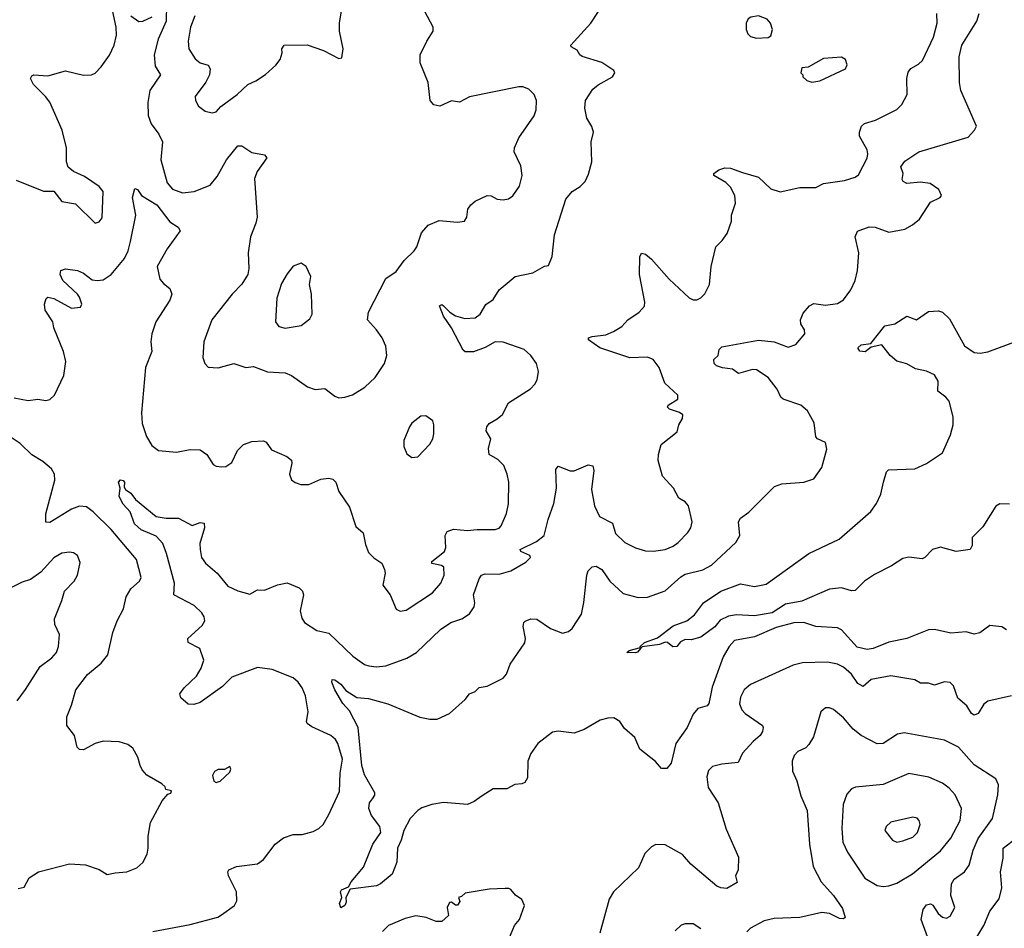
# Model space of a CAD drawing. Extents: x 1921360 to 2014538, y 768294 to 907744.
# Tile 289 of 412: x 1987513 to 1992488, y 855260 to 859853. Entities that reach past the tile are written whole.
import ezdxf

# ---------------------------------------------------------------- set-up
doc = ezdxf.new("R2010")
doc.units = 0

msp = doc.modelspace()

# ---------------------------------------------------------------- linework, layer by layer
at = {"layer": '0CON10XD'}
for points in [[(1988255, 859930), (1988253.8, 859845), (1988212.2, 859755), (1988191.5, 859675), (1988197.8, 859617.8), (1988224.4, 859575), (1988171.1, 859495), (1988160, 859435), (1988161.8, 859368.2), (1988176.7, 859326.7), (1988215.6, 859275), (1988234.4, 859235), (1988226.5, 859145), (1988258.4, 859028.4), (1988285, 858995.5), (1988335, 858978.5), (1988395, 858984.3), (1988475, 859015.7), (1988509.9, 859060.1), (1988557.1, 859145), (1988615, 859215.8), (1988635, 859215.8), (1988685, 859180.9), (1988749.7, 859169.7), (1988761.2, 859155), (1988713.3, 859085), (1988699.3, 859050.7), (1988712.2, 858855), (1988706.3, 858823.7), (1988678.6, 858755), (1988666.9, 858675), (1988670.8, 858595), (1988665.9, 858565), (1988635, 858516.9), (1988585.6, 858465), (1988484.4, 858335), (1988443.1, 858225), (1988438.6, 858145), (1988448, 858115), (1988466, 858096), (1988515, 858092.9), (1988595, 858114.3), (1988655, 858095.6), (1988695, 858099.6), (1988765, 858073.6), (1988855, 858068.2), (1988885.8, 858055), (1988967.4, 857997.4), (1989005, 857982.9), (1989055, 857989.2), (1989105, 857949.2), (1989125, 857942), (1989155, 857944.2), (1989195, 857957.5), (1989256.2, 857995), (1989309.2, 858045), (1989355.8, 858115), (1989368, 858155), (1989362.3, 858202.3), (1989343.8, 858245), (1989316.2, 858285), (1989270, 858335), (1989275.8, 858375), (1989363.1, 858545), (1989415, 858580.8), (1989456, 858635), (1989506.7, 858685), (1989520, 858705), (1989543.3, 858775), (1989576.7, 858815), (1989632.3, 858837.7), (1989725, 858830), (1989760, 858835), (1989772.5, 858855), (1989776.7, 858895), (1989793, 858917), (1989815, 858935.8), (1989875, 858964.2), (1989895, 858962.5), (1989925, 858945.7), (1989955, 858941.9), (1989983.2, 858946.8), (1990005, 858962.5), (1990038.8, 859011.2), (1990051.1, 859065), (1990045.6, 859115), (1990012, 859185), (1990012.5, 859205), (1990034.2, 859255), (1990112.6, 859367.4), (1990122.4, 859397.6), (1990124.4, 859444.4), (1990112.9, 859475), (1990085, 859502.5), (1990055, 859513.1), (1990035, 859513.1), (1989785, 859462.5), (1989735, 859436), (1989695, 859442), (1989635, 859416.7), (1989605, 859422.5), (1989587.5, 859445), (1989576, 859535), (1989536.2, 859635), (1989536, 859675), (1989569.2, 859745), (1989602, 859795), (1989602, 859815), (1989560, 859895)], [(1987485, 857941.5), (1987555, 857928.5), (1987605, 857935.4), (1987645, 857928.2), (1987665, 857933.6), (1987689.1, 857955), (1987736.6, 858055), (1987745.4, 858125), (1987734.3, 858175.7), (1987685.5, 858295), (1987680, 858325), (1987640.8, 858385), (1987638.8, 858415), (1987646.4, 858443.6), (1987655, 858450), (1987685, 858442.9), (1987775, 858394.3), (1987820.5, 858399.5), (1987827.5, 858415), (1987815, 858450), (1987805, 858466), (1987730.8, 858535), (1987718, 858565), (1987720, 858585), (1987745, 858594), (1987805, 858584.4), (1987835, 858572.1), (1987878.5, 858538.5), (1987905, 858533.9), (1987935, 858538.2), (1987975, 858565.4), (1988041.6, 858645), (1988060.6, 858685), (1988072.6, 858732.6), (1988099.4, 858865), (1988083.5, 858955), (1988095, 859000), (1988107.5, 858995), (1988128.8, 858965), (1988205, 858916.4), (1988271.4, 858831.4), (1988314, 858805), (1988324, 858785), (1988258.5, 858695), (1988207.1, 858605), (1988221.7, 858541.7), (1988238.8, 858518.8), (1988271.2, 858495), (1988281.2, 858465), (1988272, 858435), (1988200.6, 858325), (1988180.6, 858265), (1988175.7, 858225), (1988180, 858175), (1988149.2, 858095), (1988127.5, 857865), (1988131.8, 857811.8), (1988153.9, 857746.1), (1988180.7, 857700.7), (1988214.5, 857674.5), (1988305, 857667.5), (1988375, 857680.6), (1988425, 857678.6), (1988458.8, 857655), (1988490, 857605), (1988505.9, 857595.9), (1988535, 857592.5), (1988555, 857594.3), (1988584, 857615), (1988612.9, 857675), (1988644.2, 857705), (1988685, 857720.5), (1988745, 857724), (1988757.5, 857717.5), (1988785, 857678), (1988862.5, 857645), (1988886.1, 857626.1), (1988888.3, 857611.7), (1988876.2, 857555), (1988886.4, 857526.4), (1988905, 857513.3), (1988933.9, 857503.9), (1988973.9, 857503.9), (1989035, 857530), (1989075, 857536), (1989095, 857530.8), (1989109.4, 857515), (1989125, 857468.8), (1989178.9, 857388.9), (1989211.7, 857291.7), (1989249.1, 857259.1), (1989259.8, 857199.8), (1989275, 857160), (1989302.1, 857132.1), (1989343.3, 857105), (1989356.7, 857073.3), (1989360, 857055), (1989348, 856995), (1989384.2, 856945), (1989415, 856873.3), (1989435, 856863.3), (1989465, 856868), (1989599.2, 856955), (1989641.1, 857005), (1989657.8, 857045), (1989655.7, 857085), (1989643.6, 857093.6), (1989594.7, 857104.7), (1989594.5, 857114.5), (1989659.3, 857165), (1989665.4, 857185), (1989662.2, 857245), (1989672.5, 857265), (1989705, 857277.3), (1989775, 857270.8), (1989825, 857276.6), (1989914.6, 857275.4), (1989935, 857283.3), (1989945.6, 857295), (1989972.4, 857357.6), (1989983.3, 857405), (1989984.5, 857515), (1989976.2, 857556.2), (1989958.7, 857598.7), (1989929.1, 857629.1), (1989884.3, 857655), (1989881.5, 857685), (1989893.3, 857735), (1989870, 857775), (1989872.9, 857795), (1989885, 857811.2), (1989925, 857835.8), (1989953, 857857), (1989983.4, 857916.6), (1990093, 857987), (1990115, 858010), (1990127, 858033), (1990134.2, 858075), (1990124.2, 858115), (1990096, 858155), (1990062, 858185), (1989955, 858223.5), (1989915, 858224.4), (1989865, 858195.5), (1989805, 858174.4), (1989763.3, 858173.3), (1989753, 858183), (1989695.4, 858295.4), (1989654.2, 858355), (1989633.3, 858406.7), (1989645, 858412.5), (1989655, 858406.7), (1989686.2, 858375), (1989715.6, 858355.6), (1989762.7, 858342.7), (1989815, 858345.8), (1989839.2, 858365), (1989867.3, 858412.7), (1989905, 858438.8), (1989935, 858486.7), (1990016.2, 858555), (1990105.8, 858574.2), (1990165, 858607.5), (1990185, 858610), (1990203.6, 858656.4), (1990215.8, 858765), (1990272.9, 858945), (1990305, 858984), (1990345, 859010), (1990370, 859035), (1990387.3, 859072.7), (1990403.8, 859135), (1990400, 859235), (1990412.5, 859285), (1990403.6, 859313.6), (1990378.8, 859355), (1990368.8, 859405), (1990371.2, 859445), (1990408.3, 859501.7), (1990435.9, 859524.1), (1990507.5, 859565), (1990520, 859585), (1990515, 859596.7), (1990455, 859636), (1990355, 859666.7), (1990343.3, 859675), (1990329.3, 859699.3), (1990300, 859715), (1990297.5, 859725), (1990398.8, 859835), (1990436.7, 859895)], [(1987495, 859041.9), (1987633.6, 858986.4), (1987685, 858986.2), (1987725, 858934.3), (1987795, 858922.5), (1987894.1, 858824.1), (1987915, 858832), (1987928.9, 858851.1), (1987934.2, 858985), (1987915, 859009.2), (1987840.2, 859060.2), (1987785, 859085.8), (1987757.9, 859107.9), (1987748.6, 859135), (1987749.1, 859205), (1987727.3, 859295), (1987665.3, 859435.3), (1987643.3, 859465), (1987581.9, 859525), (1987568, 859555), (1987575, 859570), (1987585, 859574), (1987655, 859569.4), (1987745, 859594), (1987835, 859571.9), (1987875, 859574.3), (1987895, 859582.5), (1987925.3, 859614.7), (1987966.1, 859673.9), (1987989.5, 859725), (1988002.3, 859775), (1988000.7, 859815), (1987981.4, 859901.4)], [(1988362.9, 856725), (1988435, 856790.8), (1988448.5, 856815), (1988444.5, 856835), (1988433.3, 856855), (1988395, 856891.1), (1988291.9, 856945), (1988294.7, 857005), (1988255.2, 857155.2), (1988236.2, 857205), (1988201.7, 857241.7), (1988126.5, 857275), (1988093.6, 857305), (1988071.2, 857365), (1988035, 857403.8), (1988015, 857443.3), (1988020, 857485), (1988012, 857515), (1988023, 857527), (1988035, 857523.8), (1988042, 857515), (1988040.7, 857490.7), (1988048.3, 857478.3), (1988075, 857458.8), (1988097.5, 857427.5), (1988202.1, 857342.1), (1988252.4, 857332.4), (1988315, 857333.8), (1988385, 857295.8), (1988425, 857311.2), (1988445, 857307.5), (1988446.7, 857285), (1988422.5, 857205), (1988424.2, 857175), (1988432, 857135), (1988452, 857105), (1988510.8, 857055), (1988565, 856990), (1988615.7, 856965.7), (1988675, 856949.2), (1988715, 856970.8), (1988750, 856970), (1988815, 856996), (1988865, 857006.2), (1988925, 856981.2), (1988941.2, 856965), (1988946.2, 856945), (1988930, 856865), (1988937.9, 856827.9), (1988952, 856805), (1989015, 856765.7), (1989075, 856751.2), (1989195.7, 856635.7), (1989255, 856594.2), (1989276.4, 856586.4), (1989315, 856581.1), (1989363, 856587), (1989468.8, 856625), (1989517.5, 856655), (1989639.3, 856770.7), (1989691.2, 856805), (1989746.2, 856823.8), (1989785, 856850), (1989809.5, 856885), (1989812.9, 856905), (1989806.4, 856945), (1989833.9, 857026.1), (1989845.5, 857044.5), (1989865, 857051.9), (1989935, 857050.5), (1989995, 857066.9), (1990069.8, 857110.2), (1990094, 857135), (1990091.2, 857145), (1990045.8, 857165), (1990042.2, 857175), (1990124.5, 857215), (1990163.3, 857245), (1990182.8, 857327.2), (1990212.1, 857407.9), (1990224.4, 857485), (1990221.2, 857578.8), (1990234.2, 857595.8), (1990295, 857572.5), (1990315, 857572.5), (1990385, 857602.5), (1990408.1, 857598.1), (1990414.2, 857575), (1990402.1, 857477.9), (1990417.1, 857395), (1990441.9, 857341.9), (1990507.5, 857307.5), (1990522.9, 857255), (1990570.8, 857210.8), (1990625, 857183.3), (1990675, 857167.8), (1990715, 857166.4), (1990775, 857174.5), (1990815, 857191.1), (1990840.2, 857209.8), (1990889.4, 857260.6), (1990904.2, 857285), (1990910.6, 857315), (1990891.4, 857395), (1990876, 857415), (1990842.9, 857435), (1990816.2, 857485), (1990761.2, 857545), (1990738.8, 857625), (1990740, 857655), (1990753.9, 857706.1), (1990835, 857770), (1990843.3, 857805), (1990862.3, 857837.7), (1990863.8, 857855), (1990847, 857867), (1990796.2, 857885), (1990786.2, 857895), (1990788.8, 857905), (1990838, 857935), (1990837.5, 857955), (1990772, 858015), (1990744.4, 858095), (1990712.9, 858135), (1990685, 858147.5), (1990595, 858143.4), (1990444.8, 858194.8), (1990386.7, 858235), (1990386.7, 858245), (1990405, 858250.8), (1990475, 858259.5), (1990513.7, 858276.3), (1990555, 858302.2), (1990585.6, 858335), (1990643.1, 858375), (1990670.6, 858405), (1990671.8, 858425), (1990644.5, 858564.5), (1990646.2, 858655), (1990655, 858673.3), (1990675, 858668), (1990705, 858642.5), (1990795, 858540.8), (1990895, 858446.2), (1990915, 858436.7), (1990935, 858436.7), (1990955, 858446.7), (1990975, 858466.7), (1990998.8, 858515), (1991006, 858605), (1991030, 858705), (1991063, 858737), (1991087, 858773), (1991110, 858835), (1991108.8, 858865), (1991130, 858925), (1991125.6, 858965), (1991105, 859006.2), (1991080.3, 859030.3), (1991020, 859065), (1991020, 859075), (1991045.8, 859094.2), (1991075.8, 859104.2), (1991105, 859102.9), (1991165, 859080), (1991245, 859057.1), (1991308.3, 858998.3), (1991355, 858983.1), (1991455, 859004.3), (1991535, 859004.4), (1991575, 859025.7), (1991680, 859040), (1991735, 859056.2), (1991750.9, 859069.1), (1991795, 859153.8), (1991798.9, 859175), (1991795.4, 859195.4), (1991756.7, 859265), (1991755.6, 859285), (1991766, 859314), (1991782.1, 859327.9), (1991836.2, 859345), (1991945, 859399.2), (1991970.8, 859425), (1991997.1, 859475), (1991995.6, 859555), (1992002.8, 859587.2), (1992015, 859605.8), (1992055, 859628.1), (1992075, 859647.1), (1992129.3, 859765), (1992148.2, 859835), (1992147.3, 859885)], [(1988075, 859871.9), (1988115, 859843.1), (1988135, 859845.6), (1988182.4, 859867.6)], [(1988397.1, 859872.9), (1988376.5, 859815), (1988363.6, 859745), (1988368.1, 859705), (1988400, 859655), (1988424.6, 859634.6), (1988465, 859622.5), (1988475.4, 859605.4), (1988471.5, 859575), (1988453.3, 859536.7), (1988400, 859465), (1988402, 859445), (1988415.9, 859415.9), (1988450.8, 859390.8), (1988485, 859381.4), (1988505, 859387.5), (1988530, 859415), (1988612, 859475), (1988665, 859525.7), (1988706.4, 859543.6), (1988755, 859576), (1988807, 859623), (1988828.3, 859651.7), (1988838.8, 859685), (1988837.5, 859705), (1988850, 859725), (1988965.6, 859725.6), (1989047.9, 859697.9), (1989125, 859657.5), (1989140, 859660), (1989148, 859705), (1989128.8, 859795), (1989128, 859835), (1989142.1, 859917.9)], [(1992498.6, 856768.6), (1992475, 856783.8), (1992415, 856791.2), (1992365, 856753.8), (1992335, 856746.2), (1992295, 856758.8), (1992217.7, 856752.3), (1992135, 856770.8), (1992105, 856769.2), (1991995, 856725.7), (1991905, 856705.6), (1991825.4, 856674.6), (1991795, 856670), (1991745, 856681.1), (1991665, 856768.1), (1991645, 856779.4), (1991535, 856785.6), (1991475, 856806.2), (1991425, 856804.6), (1991335, 856780.7), (1991225, 856733.8), (1991125, 856714.4), (1991097.5, 856685), (1991067.4, 856632.6), (1991011.2, 856478.8), (1991001.5, 856428.5), (1990994.4, 856395.6), (1990986.2, 856385), (1990938.5, 856371.5), (1990915, 856342.5), (1990885.2, 856274.8), (1990827.8, 856195), (1990804.3, 856095), (1990783, 856067), (1990755, 856068), (1990725, 856103.3), (1990646.7, 856165), (1990621.2, 856225), (1990569.5, 856269.5), (1990545, 856306), (1990515, 856324.3), (1990485, 856322.9), (1990445, 856311.4), (1990364.6, 856265.4), (1990315, 856246.9), (1990234.3, 856255.7), (1990205, 856251.2), (1990130.8, 856195), (1990095, 856143.8), (1990080, 856105), (1990079.2, 856020.8), (1990065, 855997.8), (1990049.8, 855990.2), (1990015, 855986.5), (1989975, 855965.4), (1989905, 855964.6), (1989849.9, 855930.1), (1989809.2, 855900.8), (1989775, 855885.5), (1989655, 855895.4), (1989595, 855886.2), (1989545, 855869.5), (1989524, 855856), (1989485.7, 855815), (1989453.3, 855755), (1989441.1, 855705), (1989421.5, 855665), (1989418.5, 855595), (1989395.5, 855534.5), (1989336.2, 855485), (1989315, 855474.2), (1989183, 855457), (1989160, 855415), (1989161.7, 855391.7), (1989155.7, 855375), (1989135, 855363.8), (1989128, 855385), (1989140, 855415), (1989134, 855444), (1989138.8, 855455), (1989175, 855470), (1989187.5, 855495), (1989250.8, 855569.2), (1989296.9, 855685), (1989337.1, 855745), (1989332.9, 855775), (1989290.7, 855830.7), (1989276.4, 855865), (1989279.5, 855895), (1989295, 855914.4), (1989307, 855933), (1989306.7, 855945), (1989255.5, 856035), (1989242.3, 856082.3), (1989223.1, 856275), (1989178.6, 856358.6), (1989145, 856396), (1989105.7, 856465), (1989090, 856505), (1989092, 856518), (1989105, 856516.2), (1989135, 856494), (1989161.5, 856461.5), (1989216.3, 856426.3), (1989275, 856421.2), (1989372.5, 856395), (1989535, 856328), (1989585, 856317.5), (1989622.5, 856317.5), (1989684.1, 856345.9), (1989764.2, 856415.8), (1989785, 856446), (1989813.6, 856456.4), (1989835, 856476.7), (1989875, 856483.8), (1989956, 856525), (1989973.1, 856545), (1989991.9, 856595), (1990065, 856702.5), (1990067.8, 856725), (1990057.1, 856785), (1990060, 856805), (1990067.3, 856812.7), (1990095, 856823.8), (1990125, 856822.5), (1990195, 856775.6), (1990255, 856752.5), (1990285, 856760), (1990305, 856776.2), (1990351.3, 856848.7), (1990363.6, 856906.4), (1990378.8, 857045), (1990385, 857067.5), (1990405, 857087.5), (1990425, 857091.2), (1990455, 857074.2), (1990494.7, 857014.7), (1990561.7, 856951.7), (1990637.9, 856932.1), (1990685, 856934.4), (1990775, 856965.7), (1990853, 857037), (1990875, 857050), (1990965, 857072.7), (1991009.2, 857095), (1991130.5, 857209.5), (1991150.8, 857245), (1991144.2, 857315), (1991155, 857333.8), (1991196.6, 857363.4), (1991326.4, 857493.6), (1991363.9, 857506.1), (1991475, 857514.4), (1991525, 857532.9), (1991565, 857588.8), (1991591.7, 857681.7), (1991583.8, 857715), (1991544.2, 857734.2), (1991536, 857745), (1991526.9, 857815), (1991493.1, 857875), (1991460, 857905), (1991371.2, 857935), (1991358.8, 857945), (1991340.6, 857985), (1991295, 858044.3), (1991235, 858082.5), (1991215, 858084.2), (1991145, 858063.8), (1991115, 858086.7), (1991063.2, 858093.2), (1991034, 858104), (1991022.5, 858115), (1991020, 858135), (1991042.5, 858155), (1991046.7, 858185), (1991060.3, 858199.7), (1991246.2, 858233.8), (1991324.7, 858224.7), (1991395, 858197.8), (1991435, 858211.9), (1991480.6, 858265), (1991478.1, 858285), (1991459.1, 858315), (1991457.6, 858335), (1991471.2, 858368.8), (1991504.1, 858405.9), (1991525, 858419.2), (1991585, 858410), (1991645, 858417.9), (1991675, 858437.5), (1991712.3, 858487.7), (1991733.8, 858535), (1991746.8, 858585), (1991753.5, 858675), (1991734.2, 858755), (1991745.7, 858784.3), (1991805, 858806.2), (1991835, 858804), (1991905, 858778.8), (1991985, 858793.8), (1992024.1, 858815.9), (1992058.8, 858845), (1992115, 858930), (1992163.3, 858955), (1992170, 858965), (1992156.7, 858995), (1992112.5, 859025), (1992065, 859031.4), (1991995.8, 859024.2), (1991976.7, 859035), (1991972, 859045), (1991976.7, 859075), (1991965, 859110), (1991985, 859138), (1992056.7, 859185), (1992305, 859260), (1992337.5, 859295), (1992347.5, 859315), (1992268.6, 859495), (1992261.4, 859535), (1992260, 859665), (1992272.7, 859725), (1992348.9, 859845), (1992360.6, 859885)], [(1991235, 859758.8), (1991295, 859763.3), (1991308.3, 859771.7), (1991316.1, 859803.9), (1991306.2, 859835), (1991288.8, 859855), (1991245, 859872), (1991206.4, 859866.4), (1991193, 859857), (1991183.8, 859835), (1991183.9, 859803.9), (1991191.7, 859781.7), (1991205, 859767.5), (1991235, 859758.8)], [(1991515, 859537.5), (1991555, 859543.3), (1991685.9, 859604.1), (1991693.3, 859625), (1991685, 859652.5), (1991665, 859663.3), (1991575, 859656.2), (1991497, 859613), (1991465, 859610), (1991460, 859585), (1991470, 859575), (1991470, 859565), (1991490, 859545), (1991515, 859537.5)], [(1988855, 858294.4), (1988935, 858306.7), (1988978.3, 858341.7), (1988990, 858365), (1988988, 858465), (1988977.5, 858515), (1988983.8, 858555), (1988960, 858605), (1988935, 858622), (1988895, 858607.5), (1988865, 858568.8), (1988835, 858520), (1988812.9, 858445), (1988806, 858325), (1988822.2, 858302.2), (1988855, 858294.4)], [(1992514.3, 857404.3), (1992465, 857406), (1992445, 857393.8), (1992379.8, 857290.2), (1992326, 857235), (1992325.6, 857195), (1992314.5, 857175.5), (1992245, 857165.5), (1992165, 857186.9), (1992125, 857174.4), (1992086.2, 857133.8), (1992072.6, 857127.4), (1992005, 857136.8), (1991975, 857128.9), (1991917.8, 857092.2), (1991831.4, 857048.6), (1991782.2, 857015), (1991735, 856967.1), (1991715, 856965.6), (1991665, 856981.5), (1991605, 856973.9), (1991465, 856913.2), (1991381.8, 856898.2), (1991315, 856854.8), (1991225, 856840), (1991135, 856844.7), (1991095, 856837.8), (1991052.9, 856817.1), (1991025, 856784.4), (1990955, 856732), (1990905, 856717.5), (1990875, 856720), (1990851.7, 856708.3), (1990832.5, 856685), (1990813.4, 856683.4), (1990786.2, 856705), (1990775, 856706.9), (1990745, 856694.3), (1990658, 856682), (1990648.8, 856675), (1990635, 856655.8), (1990625, 856652.5), (1990580, 856655), (1990592.5, 856665), (1990650, 856680), (1990647.5, 856685), (1990670, 856705), (1990735, 856727.9), (1990815, 856789.5), (1990883.8, 856815), (1990923.3, 856845), (1990968, 856905), (1991056, 856965), (1991155, 857000.8), (1991225, 856987.3), (1991285, 856999.4), (1991500, 857155), (1991653.6, 857226.4), (1991813.8, 857366.2), (1991842.8, 857407.2), (1991864.4, 857455), (1991877.5, 857515), (1991893.3, 857566.7), (1991903.1, 857576.9), (1992035, 857582), (1992095, 857609.4), (1992175, 857664.3), (1992216.1, 857753.9), (1992229.1, 857805), (1992228.8, 857845), (1992209.1, 857925), (1992192.5, 857945), (1992152.5, 857975), (1992153.2, 858025), (1992135, 858057.9), (1992095, 858077.1), (1992038.6, 858088.6), (1991995, 858112.7), (1991945, 858127.3), (1991911.2, 858155), (1991868.8, 858208.8), (1991815, 858197.5), (1991785, 858174.5), (1991757.9, 858177.9), (1991748, 858195), (1991765, 858210), (1991813.8, 858216.2), (1991885, 858305.8), (1991935, 858315.7), (1991995, 858354.2), (1992045, 858336), (1992105, 858377.5), (1992155, 858380.8), (1992175, 858374), (1992210.3, 858340.3), (1992286.9, 858205), (1992335, 858171.1), (1992366.6, 858166.6), (1992405.3, 858174.7), (1992555, 858229.2)], [(1989495, 857640), (1989525, 857643.3), (1989585, 857706.7), (1989600, 857735), (1989605, 857760), (1989606.2, 857805), (1989600, 857825), (1989565, 857850), (1989540.5, 857849.5), (1989495, 857813.3), (1989482, 857795), (1989453.8, 857725), (1989453.3, 857695), (1989468.3, 857658.3), (1989495, 857640)], [(1987505, 855461.2), (1987535, 855467.5), (1987560, 855515), (1987607.5, 855545), (1987765, 855585.7), (1987845, 855581.4), (1987915, 855557.1), (1987955, 855531.2), (1987995, 855541.2), (1988055, 855546), (1988104.2, 855565.8), (1988135, 855593.3), (1988156.2, 855635), (1988162.5, 855665), (1988162, 855725), (1988174.4, 855795.6), (1988232.5, 855905), (1988261.7, 855938.3), (1988276.4, 855943.6), (1988280, 855955), (1988251.7, 855961.7), (1988247.5, 855975), (1988230.7, 855990.7), (1988155, 856033.8), (1988131.3, 856061.3), (1988122.2, 856082.2), (1988110, 856125), (1988085, 856170), (1988058.9, 856188.9), (1988015, 856202.9), (1987934.5, 856205.5), (1987895, 856194.2), (1987835, 856162), (1987815, 856163.3), (1987802.5, 856175), (1987790, 856235), (1987751.2, 856285), (1987750.9, 856329.1), (1987775, 856387.5), (1987795.8, 856465), (1987855, 856543.8), (1987925, 856600), (1987958.3, 856641.7), (1987984.2, 856755), (1988005.8, 856815), (1988037.5, 856875), (1988050.8, 856935), (1988073.6, 856976.4), (1988118.8, 857015), (1988127, 857033), (1988102.9, 857125), (1987975.2, 857275.2), (1987883.3, 857365), (1987849.8, 857389.8), (1987815, 857394.6), (1987775, 857378), (1987665, 857310.8), (1987645, 857313.3), (1987644.5, 857355), (1987691.1, 857525), (1987688.1, 857555), (1987673.4, 857583.4), (1987630.5, 857620.5), (1987574.1, 857654.1), (1987515, 857710.9), (1987464.4, 857745)], [(1987499.3, 856410.7), (1987543, 856467), (1987616.3, 856583.7), (1987675, 856628), (1987699.2, 856655), (1987709.2, 856685), (1987713.3, 856745), (1987691.2, 856795), (1987688.8, 856825), (1987726.4, 856916.4), (1987740, 856965), (1987788.1, 857015), (1987805.5, 857045), (1987818.9, 857108.9), (1987804.4, 857144.4), (1987785, 857157.5), (1987765, 857160.8), (1987725, 857155.6), (1987685, 857132.9), (1987619.7, 857060.3), (1987567.4, 857022.6), (1987525, 857010), (1987465, 856979.2)], [(1988185, 855243.5), (1988375, 855278.8), (1988513.9, 855316.1), (1988532.3, 855327.7), (1988597.5, 855375), (1988610.7, 855399.3), (1988608.8, 855445), (1988567.5, 855525), (1988564.2, 855545), (1988570, 855555), (1988608.3, 855571.7), (1988715, 855585.7), (1988745, 855607.5), (1988803.3, 855685), (1988845, 855716.5), (1988895, 855734.4), (1988940, 855735), (1988995, 855748.6), (1989025, 855764.2), (1989045.8, 855785), (1989075.7, 855835), (1989129.1, 855950.9), (1989132.5, 856045), (1989144.7, 856115), (1989119.6, 856195), (1989107.8, 856215), (1989084.3, 856235), (1988988.6, 856278.6), (1988966, 856295), (1988962.5, 856305), (1988970.8, 856355), (1988957.1, 856435), (1988940.6, 856475), (1988919.1, 856505), (1988895, 856525.9), (1988788.1, 856568.1), (1988715, 856577.9), (1988585, 856528.9), (1988537.6, 856482.4), (1988425, 856401.9), (1988392.1, 856392.1), (1988363.4, 856393.4), (1988326.7, 856425), (1988321.2, 856445), (1988344.2, 856475), (1988406.2, 856533.8), (1988430, 856575), (1988442.9, 856615), (1988422.5, 856675), (1988364.1, 856704.1), (1988362.9, 856725)], [(1992525, 856435.6), (1992405, 856407.5), (1992385, 856393.8), (1992356, 856345), (1992335, 856337.5), (1992322, 856345), (1992298.9, 856385), (1992252.7, 856422.7), (1992230.9, 856485), (1992215, 856502.5), (1992185, 856506.4), (1992135, 856488.6), (1992105, 856498.6), (1992065, 856499.2), (1992035, 856515.5), (1991915, 856535.4), (1991815, 856518.2), (1991775, 856482.5), (1991747.4, 856497.4), (1991715, 856545.4), (1991675, 856580.7), (1991645, 856594.6), (1991594.6, 856604.6), (1991468.2, 856601.8), (1991420.6, 856589.4), (1991205, 856492.2), (1991173.6, 856465), (1991155, 856428), (1991149.6, 856395), (1991161.1, 856365), (1991179.2, 856345), (1991265.4, 856285.4), (1991270, 856275), (1991266.5, 856255), (1991254.7, 856235.3), (1991218.1, 856205), (1991165.6, 856145), (1991142.5, 856097.5), (1991061.1, 856088.9), (1991012.8, 856077.2), (1990992.6, 856057.4), (1990984.5, 856025), (1990991.7, 855971.7), (1991042.7, 855895), (1991081.7, 855761.7), (1991145, 855620), (1991143.8, 855555), (1991130, 855525), (1991138.8, 855491.2), (1991085, 855461.9), (1991055, 855464.3), (1991035, 855472.9), (1990903.7, 855583.7), (1990862.4, 855632.4), (1990775, 855681.2), (1990727, 855683), (1990705, 855672.5), (1990671.7, 855638.3), (1990655, 855600), (1990640, 855565), (1990514, 855445), (1990492, 855408), (1990443.5, 855235)], [(1992287.5, 855545), (1992310.2, 855579.8), (1992330.4, 855655), (1992355.3, 855714.7), (1992427.5, 855815), (1992455.5, 855935), (1992458.6, 855985), (1992445, 856016.2), (1992335, 856085.7), (1992256.9, 856175), (1992185, 856211.2), (1991981.7, 856248.3), (1991948.7, 856241.3), (1991875, 856194.4), (1991845, 856191.9), (1991764.1, 856234.1), (1991725, 856266.9), (1991675, 856324.2), (1991625, 856366.2), (1991605, 856374), (1991585, 856373.8), (1991561.2, 856355), (1991522.9, 856227.1), (1991500.2, 856189.8), (1991485, 856173.1), (1991445, 856154.3), (1991426.3, 856133.7), (1991415.5, 856105), (1991417.5, 856055), (1991439.4, 856005), (1991459.5, 855929.5), (1991491.4, 855855), (1991503.3, 855685), (1991522.4, 855572.4), (1991562, 855495), (1991625, 855425.7), (1991670.9, 855360.9), (1991683.8, 855315), (1991675, 855308), (1991655, 855310), (1991605, 855335.5), (1991565, 855339.5), (1991455, 855314.7), (1991325, 855309.6), (1991275, 855298.2), (1991205, 855260.8), (1991187.7, 855242.3)], [(1988505, 855997.5), (1988525, 856003.3), (1988575, 856050), (1988580, 856065), (1988575, 856077.5), (1988547, 856063), (1988515, 856062.5), (1988497, 856053), (1988487, 856033), (1988493, 856003), (1988505, 855997.5)], [(1991875, 855470.6), (1991905, 855474.4), (1991945, 855488.9), (1992024.1, 855535.9), (1992165, 855651.8), (1992217.5, 855715), (1992265.4, 855805), (1992271.2, 855865), (1992240, 855935), (1992208.9, 855968.9), (1992175, 855994.4), (1992105.9, 856024.1), (1992005, 856043.1), (1991875, 855987.7), (1991736.6, 855973.4), (1991715, 855964.2), (1991692.2, 855937.8), (1991673.6, 855885), (1991666.4, 855765), (1991672.5, 855695), (1991695, 855644.2), (1991783.2, 855513.2), (1991845, 855475.6), (1991875, 855470.6)], [(1991945, 855696.2), (1991975, 855702.9), (1992025, 855721.4), (1992048.6, 855745), (1992062.5, 855785), (1992058, 855805), (1992047, 855817), (1992025, 855822.5), (1991915, 855795.8), (1991891.2, 855775), (1991883.8, 855755), (1991923.3, 855705), (1991945, 855696.2)], [(1992325, 855177.1), (1992384, 855275), (1992415, 855346), (1992461.3, 855408.7), (1992475.2, 855465), (1992468.6, 855545), (1992481.5, 855615), (1992482.7, 855665), (1992548.2, 855715)], [(1992110.9, 855185), (1992068.5, 855305), (1992077.1, 855355), (1992095, 855378), (1992115, 855383.8), (1992127.1, 855377.1), (1992153.3, 855335), (1992175, 855316.5), (1992195, 855310.9), (1992215, 855322.2), (1992238.2, 855365), (1992218.1, 855425), (1992221.1, 855485), (1992235, 855508.1), (1992287.5, 855545)], [(1989984.4, 855205), (1990012.9, 855275), (1990037.5, 855305), (1990064.2, 855375), (1990050.8, 855405), (1990017.9, 855427.9), (1989995, 855456), (1989985, 855462), (1989965, 855460.8), (1989885, 855457.5), (1989763, 855437), (1989745, 855420), (1989730, 855415), (1989737.5, 855395), (1989725, 855377.5), (1989715, 855377.5), (1989695, 855392.5), (1989685, 855390), (1989672, 855365), (1989680, 855325), (1989645.5, 855294.5), (1989617.5, 855295), (1989566.7, 855315), (1989515, 855323.1), (1989460.2, 855309.8), (1989376.4, 855273.6), (1989346.6, 855243.4)], [(1990955, 855258), (1990915, 855283.3), (1990875, 855283.3), (1990855, 855276.2), (1990825, 855247.5)]]:
    msp.add_lwpolyline(points, dxfattribs=at)

doc.saveas('drawing.dxf')
